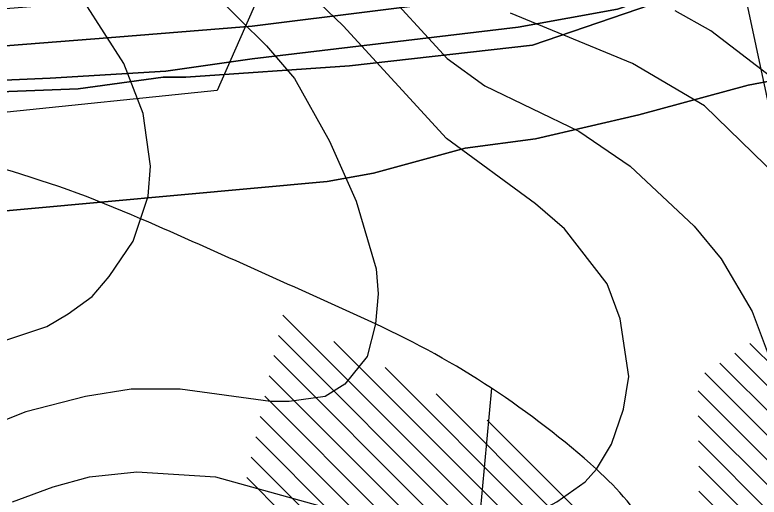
# Model space of a CAD drawing. Extents: x -510989 to -501240, y -1184665 to -1176098.
# Drawn here: x -510209.8 to -509912.8, y -1179630.1 to -1179437.6 of the extents above; entities that cross this region are included whole.
import ezdxf

# ---------------------------------------------------------------- set-up
doc = ezdxf.new("R2010")
doc.units = 0
for name, color, linetype in [('lesni_pozemek', 7, 'Continuous'), ('NAVRH_interakcni_prvky', 7, 'Continuous'), ('NAVRH_rozvodnice', 7, 'Continuous'), ('orna_puda', 7, 'Continuous'), ('STAV_erozne_ohrozene_plochy', 7, 'Continuous'), ('STAV_odtokove_linie', 7, 'Continuous'), ('STAV_systematicke_odvodneni', 7, 'Continuous'), ('trvaly_travni_porost', 7, 'Continuous'), ('vrstevnice_01', 7, 'Continuous'), ('vrstevnice_02', 7, 'Continuous')]:
    doc.layers.add(name, color=color, linetype=linetype)

msp = doc.modelspace()

# ---------------------------------------------------------------- linework, layer by layer
at = {"layer": 'lesni_pozemek'}
for points in [[(-509948.61, -1179408.03), (-509946.24, -1179413.7), (-509987.35, -1179426.11), (-510064.97, -1179435.86), (-510115.13, -1179442.17), (-510172.85, -1179446.78), (-510225.56, -1179450.99), (-510289.05, -1179453.23), (-510317.83, -1179451.74), (-510402.54, -1179442.93), (-510521.6, -1179430.54), (-510516.24, -1179417.97), (-510401.94, -1179428.27), (-510329.45, -1179435.45), (-510283.89, -1179437.28), (-510216.9, -1179435.33), (-510115.81, -1179427.18), (-510103.58, -1179425.83), (-510061.56, -1179421.23), (-509983.6, -1179412.12)], [(-509941.22, -1179425.67), (-509969.37, -1179435.32), (-510008.96, -1179442.54), (-510115.2, -1179455.16), (-510149.55, -1179460.17), (-510195.81, -1179462.91), (-510262.86, -1179465.82), (-510289.69, -1179466.98), (-510335.21, -1179464.35), (-510426.03, -1179454.22), (-510526.57, -1179442.18), (-510521.6, -1179430.54), (-510402.54, -1179442.93), (-510317.83, -1179451.74), (-510289.05, -1179453.23), (-510225.56, -1179450.99), (-510172.85, -1179446.78), (-510115.13, -1179442.17), (-510064.97, -1179435.86), (-509987.35, -1179426.11), (-509946.24, -1179413.7)]]:
    msp.add_lwpolyline(points, close=True, dxfattribs=at)
msp.add_lwpolyline([(-510262.86, -1179465.82), (-510195.81, -1179462.91), (-510149.55, -1179460.17), (-510115.2, -1179455.16), (-510008.96, -1179442.54), (-509969.37, -1179435.32), (-509941.22, -1179425.67), (-509940.2, -1179428.11), (-510003.29, -1179449.76), (-510076.25, -1179457.95), (-510141.67, -1179462.51), (-510150.65, -1179462.44), (-510184.63, -1179467.2), (-510219.33, -1179468.5)], dxfattribs=at)
at = {"layer": 'NAVRH_interakcni_prvky'}
msp.add_line((-509903.92, -1179497.53), (-509919.26, -1179425.52), dxfattribs=at)
at = {"layer": 'NAVRH_rozvodnice'}
for centre, radius, start, end in [((-510342.23, -1179936.66), 455.83, 66.3871, 74.2261), ((-512412.95, -1184673.44), 5625.45, 65.34089, 66.38705), ((-510212.11, -1179879.47), 350.43, 48.0129, 65.3409), ((-510062.7, -1179713.46), 127.08, 16.437, 48.0129)]:
    msp.add_arc(centre, radius, start, end, dxfattribs=at)
at = {"layer": 'orna_puda'}
msp.add_lwpolyline([(-510233.91, -1179517.72), (-510085.19, -1179504.1), (-510066.77, -1179500.85), (-510030.15, -1179490.83), (-510002.08, -1179487.1), (-509960.82, -1179477.55), (-509917.23, -1179465.75), (-509863.35, -1179455.49), (-509821.13, -1179438.42), (-509807.97, -1179428.77)], dxfattribs=at)
at = {"layer": 'STAV_erozne_ohrozene_plochy'}
for p, q in [((-510102.89, -1179557.44), (-509931.42, -1179728.91)), ((-510104.69, -1179565.54), (-509925.26, -1179744.98)), ((-510082.5, -1179567.93), (-509937.58, -1179712.85)), ((-509916.58, -1179568.73), (-509591.05, -1179894.26)), ((-510106.49, -1179573.64), (-509919.09, -1179761.04)), ((-509922.54, -1179572.67), (-509596.68, -1179898.52)), ((-509928.5, -1179576.61), (-509607.05, -1179898.06)), ((-510062.11, -1179578.42), (-509943.75, -1179696.79)), ((-509934.46, -1179580.55), (-509617.42, -1179897.59)), ((-510108.29, -1179581.74), (-509914.48, -1179775.56)), ((-510041.72, -1179588.91), (-509949.91, -1179680.72)), ((-509937.21, -1179587.7), (-509627.79, -1179897.12)), ((-510110.1, -1179589.84), (-509914.8, -1179785.13)), ((-510111.9, -1179597.94), (-509915.13, -1179794.71)), ((-509937.11, -1179597.69), (-509638.15, -1179896.65)), ((-510021.33, -1179599.4), (-509972.48, -1179648.26)), ((-510113.7, -1179606.04), (-509915.45, -1179804.28)), ((-509937.02, -1179607.69), (-509648.52, -1179896.18)), ((-510115.5, -1179614.14), (-509915.78, -1179813.85)), ((-509936.93, -1179617.68), (-509658.89, -1179895.72)), ((-510117.3, -1179622.23), (-509916.11, -1179823.43)), ((-509936.83, -1179627.67), (-509669.26, -1179895.25))]:
    msp.add_line(p, q, dxfattribs=at)
at = {"layer": 'STAV_odtokove_linie'}
msp.add_line((-510019.6, -1179586.66), (-510050.5, -1179920), dxfattribs=at)
at = {"layer": 'STAV_systematicke_odvodneni'}
for p, q in [((-510107.54, -1179418.66), (-510129.13, -1179467.79)), ((-510129.13, -1179467.79), (-510248.39, -1179480.21))]:
    msp.add_line(p, q, dxfattribs=at)
at = {"layer": 'trvaly_travni_porost'}
for points in [[(-509807.97, -1179428.77), (-509821.13, -1179438.42), (-509863.35, -1179455.49), (-509917.23, -1179465.75), (-509960.82, -1179477.55), (-510002.08, -1179487.1), (-510030.15, -1179490.83), (-510066.77, -1179500.85), (-510085.19, -1179504.1), (-510233.91, -1179517.72)], [(-510219.33, -1179468.5), (-510184.63, -1179467.2), (-510150.65, -1179462.44), (-510141.67, -1179462.51), (-510076.25, -1179457.95), (-510003.29, -1179449.76), (-509940.2, -1179428.11)]]:
    msp.add_lwpolyline(points, dxfattribs=at)
at = {"layer": 'vrstevnice_01'}
for points in [[(-510215.09, -1179568), (-510197.09, -1179562), (-510188.5, -1179557), (-510179, -1179550), (-510172.19, -1179542), (-510162.59, -1179528), (-510156.69, -1179510), (-510155.69, -1179498), (-510158.69, -1179477), (-510166.31, -1179457), (-510197.69, -1179408), (-510205.91, -1179390), (-510211.5, -1179365)], [(-509973.5, -1179545), (-509990.5, -1179523), (-510002.09, -1179513), (-510037.59, -1179487), (-510078.81, -1179442), (-510088.31, -1179433)], [(-510068.54, -1179726.24), (-510055.19, -1179732), (-510040.69, -1179736), (-510006.09, -1179737), (-509990.69, -1179739), (-509976.09, -1179743), (-509947.81, -1179757), (-509934.31, -1179759), (-509921.5, -1179757), (-509908.69, -1179751), (-509899.59, -1179742), (-509891.19, -1179728), (-509886.69, -1179718), (-509879.09, -1179694), (-509873.91, -1179671), (-509872, -1179648), (-509873.09, -1179603), (-509876.31, -1179550), (-509879.81, -1179533), (-509886.19, -1179521), (-509934.69, -1179474), (-509963.31, -1179457), (-510012.09, -1179437)], [(-510210.81, -1179632), (-510194.59, -1179626), (-510180.09, -1179622), (-510161.19, -1179620), (-510129.81, -1179622), (-510065.09, -1179640), (-510043, -1179644), (-510027.41, -1179644), (-510010.5, -1179641), (-509993.5, -1179632), (-509982.19, -1179624), (-509977.69, -1179619), (-509971.69, -1179609), (-509966.91, -1179595), (-509964.81, -1179582), (-509968.31, -1179559), (-509973.5, -1179545)]]:
    msp.add_lwpolyline(points, dxfattribs=at)
at = {"layer": 'vrstevnice_02'}
for points in [[(-510141.69, -1179418), (-510109.41, -1179450), (-510098.19, -1179463), (-510084.31, -1179488), (-510073.59, -1179512), (-510065.69, -1179539), (-510064.91, -1179549), (-510065.91, -1179561), (-510069.19, -1179574), (-510078.19, -1179585), (-510086, -1179590), (-510100.41, -1179592), (-510107.81, -1179592), (-510143.91, -1179587), (-510163.41, -1179587), (-510181.69, -1179590), (-510205.5, -1179596)], [(-510065.69, -1179424), (-510037.31, -1179455), (-510022.31, -1179466), (-509984.81, -1179484), (-509964.31, -1179498), (-509938.81, -1179522), (-509927.91, -1179535), (-509915.59, -1179556), (-509909.19, -1179573)], [(-509895.69, -1179472), (-509932.09, -1179444), (-509946.31, -1179436)], [(-510205.5, -1179596), (-510223, -1179603), (-510264.5, -1179623), (-510282.19, -1179627), (-510304.41, -1179628), (-510333.91, -1179634), (-510346.31, -1179640), (-510359.69, -1179652), (-510372.31, -1179669), (-510379.81, -1179683), (-510397.31, -1179727), (-510400.91, -1179742), (-510403.59, -1179764), (-510403.81, -1179776), (-510402, -1179798), (-510396.31, -1179819), (-510384.59, -1179841), (-510341.5, -1179896), (-510335.09, -1179906), (-510329.41, -1179920), (-510325.59, -1179935), (-510326.41, -1179956), (-510339.5, -1180015)]]:
    msp.add_lwpolyline(points, dxfattribs=at)

doc.saveas('drawing.dxf')
